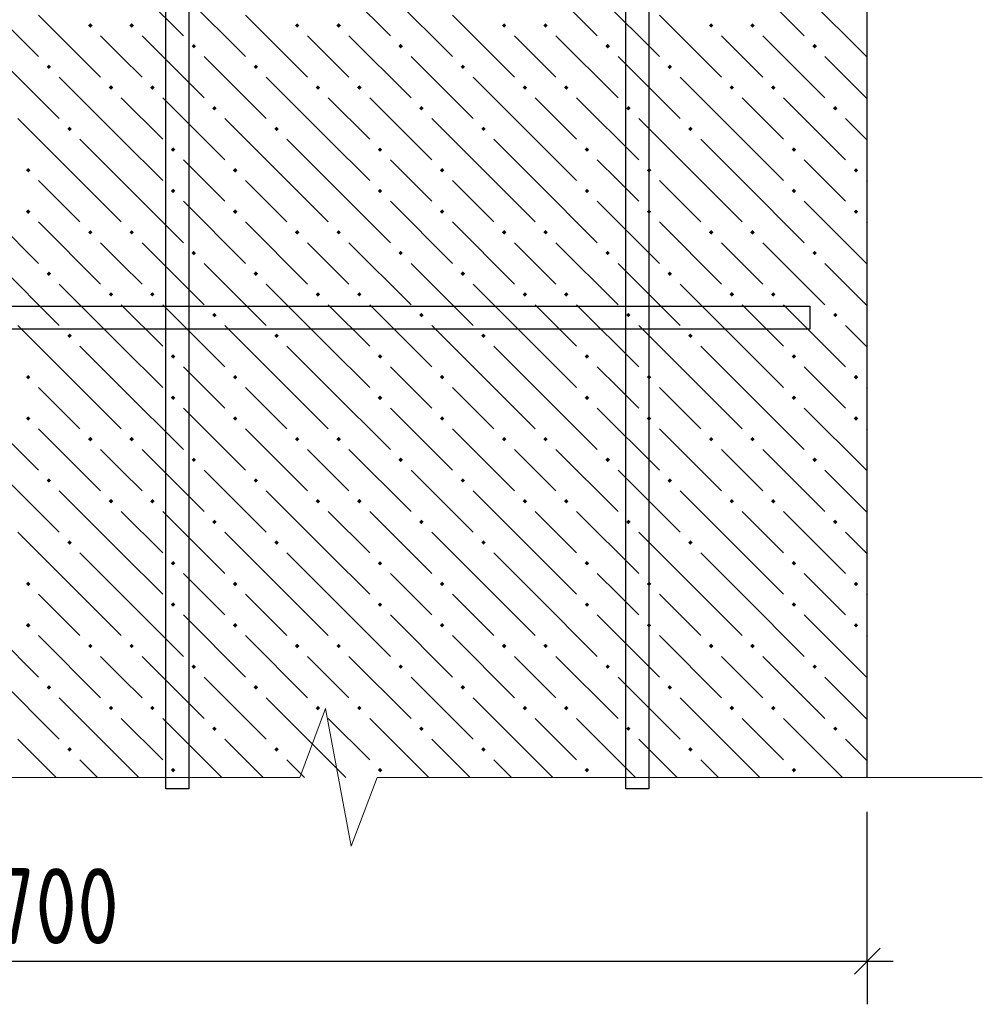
# Model space of a CAD drawing. Header units: millimetres. Extents: x 40580 to 1168286, y -220995 to 81020.
# Tile 288 of 419: x 731620 to 734411, y -98098 to -95242. Entities that reach past the tile are written whole.
import ezdxf

# ---------------------------------------------------------------- set-up
doc = ezdxf.new("R2010")
doc.units = ezdxf.units.MM
for name, color, linetype, lineweight in [('Standard', 7, 'Continuous', 25), ('ЖБ Перекрытие верхний уровень', 7, 'Continuous', 35), ('Примечания', 7, 'Continuous', 13), ('Фоновоя арматура Х1', 52, 'Continuous', 25)]:
    doc.layers.add(name, color=color, linetype=linetype, lineweight=lineweight)
doc.styles.add('GOST 2.304-81', font='txt')

msp = doc.modelspace()

# ---------------------------------------------------------------- hatches: boundary and pattern name
at = {"layer": 'ЖБ Перекрытие верхний уровень', "linetype": 'Continuous', "lineweight": -3, "transparency": 33554687}
for points in [[(731818.1, -95258.5), (731824.6, -95252), (731831.1, -95258.5), (731824.6, -95265)], [(731938.1, -95258.5), (731944.6, -95252), (731951.1, -95258.5), (731944.6, -95265)], [(732418.1, -95258.5), (732424.6, -95252), (732431.1, -95258.5), (732424.6, -95265)], [(732538.1, -95258.5), (732544.6, -95252), (732551.1, -95258.5), (732544.6, -95265)], [(733018.1, -95258.5), (733024.6, -95252), (733031.1, -95258.5), (733024.6, -95265)], [(733138.1, -95258.5), (733144.6, -95252), (733151.1, -95258.5), (733144.6, -95265)], [(733618.1, -95258.5), (733624.6, -95252), (733631.1, -95258.5), (733624.6, -95265)], [(733738.1, -95258.5), (733744.6, -95252), (733751.1, -95258.5), (733744.6, -95265)], [(732118.1, -95318.5), (732124.6, -95312), (732131.1, -95318.5), (732124.6, -95325)], [(732718.1, -95318.5), (732724.6, -95312), (732731.1, -95318.5), (732724.6, -95325)], [(733318.1, -95318.5), (733324.6, -95312), (733331.1, -95318.5), (733324.6, -95325)], [(733918.1, -95318.5), (733924.6, -95312), (733931.1, -95318.5), (733924.6, -95325)], [(731698.1, -95378.5), (731704.6, -95372), (731711.1, -95378.5), (731704.6, -95385)], [(732298.1, -95378.5), (732304.6, -95372), (732311.1, -95378.5), (732304.6, -95385)], [(732898.1, -95378.5), (732904.6, -95372), (732911.1, -95378.5), (732904.6, -95385)], [(733498.1, -95378.5), (733504.6, -95372), (733511.1, -95378.5), (733504.6, -95385)], [(731878.1, -95438.5), (731884.6, -95432), (731891.1, -95438.5), (731884.6, -95445)], [(731998.1, -95438.5), (732004.6, -95432), (732011.1, -95438.5), (732004.6, -95445)], [(732478.1, -95438.5), (732484.6, -95432), (732491.1, -95438.5), (732484.6, -95445)], [(732598.1, -95438.5), (732604.6, -95432), (732611.1, -95438.5), (732604.6, -95445)], [(733078.1, -95438.5), (733084.6, -95432), (733091.1, -95438.5), (733084.6, -95445)], [(733198.1, -95438.5), (733204.6, -95432), (733211.1, -95438.5), (733204.6, -95445)], [(733678.1, -95438.5), (733684.6, -95432), (733691.1, -95438.5), (733684.6, -95445)], [(733798.1, -95438.5), (733804.6, -95432), (733811.1, -95438.5), (733804.6, -95445)], [(732178.1, -95498.5), (732184.6, -95492), (732191.1, -95498.5), (732184.6, -95505)], [(732778.1, -95498.5), (732784.6, -95492), (732791.1, -95498.5), (732784.6, -95505)], [(733378.1, -95498.5), (733384.6, -95492), (733391.1, -95498.5), (733384.6, -95505)], [(733978.1, -95498.5), (733984.6, -95492), (733991.1, -95498.5), (733984.6, -95505)], [(731758.1, -95558.5), (731764.6, -95552), (731771.1, -95558.5), (731764.6, -95565)], [(732358.1, -95558.5), (732364.6, -95552), (732371.1, -95558.5), (732364.6, -95565)], [(732958.1, -95558.5), (732964.6, -95552), (732971.1, -95558.5), (732964.6, -95565)], [(733558.1, -95558.5), (733564.6, -95552), (733571.1, -95558.5), (733564.6, -95565)], [(732058.1, -95618.5), (732064.6, -95612), (732071.1, -95618.5), (732064.6, -95625)], [(732658.1, -95618.5), (732664.6, -95612), (732671.1, -95618.5), (732664.6, -95625)], [(733258.1, -95618.5), (733264.6, -95612), (733271.1, -95618.5), (733264.6, -95625)], [(733858.1, -95618.5), (733864.6, -95612), (733871.1, -95618.5), (733864.6, -95625)], [(731638.1, -95678.5), (731644.6, -95672), (731651.1, -95678.5), (731644.6, -95685)], [(732238.1, -95678.5), (732244.6, -95672), (732251.1, -95678.5), (732244.6, -95685)], [(732838.1, -95678.5), (732844.6, -95672), (732851.1, -95678.5), (732844.6, -95685)], [(733438.1, -95678.5), (733444.6, -95672), (733451.1, -95678.5), (733444.6, -95685)], [(734038.1, -95678.5), (734044.6, -95672), (734051.1, -95678.5), (734044.6, -95685)], [(732058.1, -95738.5), (732064.6, -95732), (732071.1, -95738.5), (732064.6, -95745)], [(732658.1, -95738.5), (732664.6, -95732), (732671.1, -95738.5), (732664.6, -95745)], [(733258.1, -95738.5), (733264.6, -95732), (733271.1, -95738.5), (733264.6, -95745)], [(733858.1, -95738.5), (733864.6, -95732), (733871.1, -95738.5), (733864.6, -95745)], [(731638.1, -95798.5), (731644.6, -95792), (731651.1, -95798.5), (731644.6, -95805)], [(732238.1, -95798.5), (732244.6, -95792), (732251.1, -95798.5), (732244.6, -95805)], [(732838.1, -95798.5), (732844.6, -95792), (732851.1, -95798.5), (732844.6, -95805)], [(733438.1, -95798.5), (733444.6, -95792), (733451.1, -95798.5), (733444.6, -95805)], [(734038.1, -95798.5), (734044.6, -95792), (734051.1, -95798.5), (734044.6, -95805)], [(731818.1, -95858.5), (731824.6, -95852), (731831.1, -95858.5), (731824.6, -95865)], [(731938.1, -95858.5), (731944.6, -95852), (731951.1, -95858.5), (731944.6, -95865)], [(732418.1, -95858.5), (732424.6, -95852), (732431.1, -95858.5), (732424.6, -95865)], [(732538.1, -95858.5), (732544.6, -95852), (732551.1, -95858.5), (732544.6, -95865)], [(733018.1, -95858.5), (733024.6, -95852), (733031.1, -95858.5), (733024.6, -95865)], [(733138.1, -95858.5), (733144.6, -95852), (733151.1, -95858.5), (733144.6, -95865)], [(733618.1, -95858.5), (733624.6, -95852), (733631.1, -95858.5), (733624.6, -95865)], [(733738.1, -95858.5), (733744.6, -95852), (733751.1, -95858.5), (733744.6, -95865)], [(732118.1, -95918.5), (732124.6, -95912), (732131.1, -95918.5), (732124.6, -95925)], [(732718.1, -95918.5), (732724.6, -95912), (732731.1, -95918.5), (732724.6, -95925)], [(733318.1, -95918.5), (733324.6, -95912), (733331.1, -95918.5), (733324.6, -95925)], [(733918.1, -95918.5), (733924.6, -95912), (733931.1, -95918.5), (733924.6, -95925)], [(731698.1, -95978.5), (731704.6, -95972), (731711.1, -95978.5), (731704.6, -95985)], [(732298.1, -95978.5), (732304.6, -95972), (732311.1, -95978.5), (732304.6, -95985)], [(732898.1, -95978.5), (732904.6, -95972), (732911.1, -95978.5), (732904.6, -95985)], [(733498.1, -95978.5), (733504.6, -95972), (733511.1, -95978.5), (733504.6, -95985)], [(731878.1, -96038.5), (731884.6, -96032), (731891.1, -96038.5), (731884.6, -96045)], [(731998.1, -96038.5), (732004.6, -96032), (732011.1, -96038.5), (732004.6, -96045)], [(732478.1, -96038.5), (732484.6, -96032), (732491.1, -96038.5), (732484.6, -96045)], [(732598.1, -96038.5), (732604.6, -96032), (732611.1, -96038.5), (732604.6, -96045)], [(733078.1, -96038.5), (733084.6, -96032), (733091.1, -96038.5), (733084.6, -96045)], [(733198.1, -96038.5), (733204.6, -96032), (733211.1, -96038.5), (733204.6, -96045)], [(733678.1, -96038.5), (733684.6, -96032), (733691.1, -96038.5), (733684.6, -96045)], [(733798.1, -96038.5), (733804.6, -96032), (733811.1, -96038.5), (733804.6, -96045)], [(732178.1, -96098.5), (732184.6, -96092), (732191.1, -96098.5), (732184.6, -96105)], [(732778.1, -96098.5), (732784.6, -96092), (732791.1, -96098.5), (732784.6, -96105)], [(733378.1, -96098.5), (733384.6, -96092), (733391.1, -96098.5), (733384.6, -96105)], [(733978.1, -96098.5), (733984.6, -96092), (733991.1, -96098.5), (733984.6, -96105)], [(731758.1, -96158.5), (731764.6, -96152), (731771.1, -96158.5), (731764.6, -96165)], [(732358.1, -96158.5), (732364.6, -96152), (732371.1, -96158.5), (732364.6, -96165)], [(732958.1, -96158.5), (732964.6, -96152), (732971.1, -96158.5), (732964.6, -96165)], [(733558.1, -96158.5), (733564.6, -96152), (733571.1, -96158.5), (733564.6, -96165)], [(732058.1, -96218.5), (732064.6, -96212), (732071.1, -96218.5), (732064.6, -96225)], [(732658.1, -96218.5), (732664.6, -96212), (732671.1, -96218.5), (732664.6, -96225)], [(733258.1, -96218.5), (733264.6, -96212), (733271.1, -96218.5), (733264.6, -96225)], [(733858.1, -96218.5), (733864.6, -96212), (733871.1, -96218.5), (733864.6, -96225)], [(731638.1, -96278.5), (731644.6, -96272), (731651.1, -96278.5), (731644.6, -96285)], [(732238.1, -96278.5), (732244.6, -96272), (732251.1, -96278.5), (732244.6, -96285)], [(732838.1, -96278.5), (732844.6, -96272), (732851.1, -96278.5), (732844.6, -96285)], [(733438.1, -96278.5), (733444.6, -96272), (733451.1, -96278.5), (733444.6, -96285)], [(734038.1, -96278.5), (734044.6, -96272), (734051.1, -96278.5), (734044.6, -96285)], [(732058.1, -96338.5), (732064.6, -96332), (732071.1, -96338.5), (732064.6, -96345)], [(732658.1, -96338.5), (732664.6, -96332), (732671.1, -96338.5), (732664.6, -96345)], [(733258.1, -96338.5), (733264.6, -96332), (733271.1, -96338.5), (733264.6, -96345)], [(733858.1, -96338.5), (733864.6, -96332), (733871.1, -96338.5), (733864.6, -96345)], [(731638.1, -96398.5), (731644.6, -96392), (731651.1, -96398.5), (731644.6, -96405)], [(732238.1, -96398.5), (732244.6, -96392), (732251.1, -96398.5), (732244.6, -96405)], [(732838.1, -96398.5), (732844.6, -96392), (732851.1, -96398.5), (732844.6, -96405)], [(733438.1, -96398.5), (733444.6, -96392), (733451.1, -96398.5), (733444.6, -96405)], [(734038.1, -96398.5), (734044.6, -96392), (734051.1, -96398.5), (734044.6, -96405)], [(731818.1, -96458.5), (731824.6, -96452), (731831.1, -96458.5), (731824.6, -96465)], [(731938.1, -96458.5), (731944.6, -96452), (731951.1, -96458.5), (731944.6, -96465)], [(732418.1, -96458.5), (732424.6, -96452), (732431.1, -96458.5), (732424.6, -96465)], [(732538.1, -96458.5), (732544.6, -96452), (732551.1, -96458.5), (732544.6, -96465)], [(733018.1, -96458.5), (733024.6, -96452), (733031.1, -96458.5), (733024.6, -96465)], [(733138.1, -96458.5), (733144.6, -96452), (733151.1, -96458.5), (733144.6, -96465)], [(733618.1, -96458.5), (733624.6, -96452), (733631.1, -96458.5), (733624.6, -96465)], [(733738.1, -96458.5), (733744.6, -96452), (733751.1, -96458.5), (733744.6, -96465)], [(732118.1, -96518.5), (732124.6, -96512), (732131.1, -96518.5), (732124.6, -96525)], [(732718.1, -96518.5), (732724.6, -96512), (732731.1, -96518.5), (732724.6, -96525)], [(733318.1, -96518.5), (733324.6, -96512), (733331.1, -96518.5), (733324.6, -96525)], [(733918.1, -96518.5), (733924.6, -96512), (733931.1, -96518.5), (733924.6, -96525)], [(731698.1, -96578.5), (731704.6, -96572), (731711.1, -96578.5), (731704.6, -96585)], [(732298.1, -96578.5), (732304.6, -96572), (732311.1, -96578.5), (732304.6, -96585)], [(732898.1, -96578.5), (732904.6, -96572), (732911.1, -96578.5), (732904.6, -96585)], [(733498.1, -96578.5), (733504.6, -96572), (733511.1, -96578.5), (733504.6, -96585)], [(731878.1, -96638.5), (731884.6, -96632), (731891.1, -96638.5), (731884.6, -96645)], [(731998.1, -96638.5), (732004.6, -96632), (732011.1, -96638.5), (732004.6, -96645)], [(732478.1, -96638.5), (732484.6, -96632), (732491.1, -96638.5), (732484.6, -96645)], [(732598.1, -96638.5), (732604.6, -96632), (732611.1, -96638.5), (732604.6, -96645)], [(733078.1, -96638.5), (733084.6, -96632), (733091.1, -96638.5), (733084.6, -96645)], [(733198.1, -96638.5), (733204.6, -96632), (733211.1, -96638.5), (733204.6, -96645)], [(733678.1, -96638.5), (733684.6, -96632), (733691.1, -96638.5), (733684.6, -96645)], [(733798.1, -96638.5), (733804.6, -96632), (733811.1, -96638.5), (733804.6, -96645)], [(732178.1, -96698.5), (732184.6, -96692), (732191.1, -96698.5), (732184.6, -96705)], [(732778.1, -96698.5), (732784.6, -96692), (732791.1, -96698.5), (732784.6, -96705)], [(733378.1, -96698.5), (733384.6, -96692), (733391.1, -96698.5), (733384.6, -96705)], [(733978.1, -96698.5), (733984.6, -96692), (733991.1, -96698.5), (733984.6, -96705)], [(731758.1, -96758.5), (731764.6, -96752), (731771.1, -96758.5), (731764.6, -96765)], [(732358.1, -96758.5), (732364.6, -96752), (732371.1, -96758.5), (732364.6, -96765)], [(732958.1, -96758.5), (732964.6, -96752), (732971.1, -96758.5), (732964.6, -96765)], [(733558.1, -96758.5), (733564.6, -96752), (733571.1, -96758.5), (733564.6, -96765)], [(732058.1, -96818.5), (732064.6, -96812), (732071.1, -96818.5), (732064.6, -96825)], [(732658.1, -96818.5), (732664.6, -96812), (732671.1, -96818.5), (732664.6, -96825)], [(733258.1, -96818.5), (733264.6, -96812), (733271.1, -96818.5), (733264.6, -96825)], [(733858.1, -96818.5), (733864.6, -96812), (733871.1, -96818.5), (733864.6, -96825)], [(731638.1, -96878.5), (731644.6, -96872), (731651.1, -96878.5), (731644.6, -96885)], [(732238.1, -96878.5), (732244.6, -96872), (732251.1, -96878.5), (732244.6, -96885)], [(732838.1, -96878.5), (732844.6, -96872), (732851.1, -96878.5), (732844.6, -96885)], [(733438.1, -96878.5), (733444.6, -96872), (733451.1, -96878.5), (733444.6, -96885)], [(734038.1, -96878.5), (734044.6, -96872), (734051.1, -96878.5), (734044.6, -96885)], [(732058.1, -96938.5), (732064.6, -96932), (732071.1, -96938.5), (732064.6, -96945)], [(732658.1, -96938.5), (732664.6, -96932), (732671.1, -96938.5), (732664.6, -96945)], [(733258.1, -96938.5), (733264.6, -96932), (733271.1, -96938.5), (733264.6, -96945)], [(733858.1, -96938.5), (733864.6, -96932), (733871.1, -96938.5), (733864.6, -96945)], [(731638.1, -96998.5), (731644.6, -96992), (731651.1, -96998.5), (731644.6, -97005)], [(732238.1, -96998.5), (732244.6, -96992), (732251.1, -96998.5), (732244.6, -97005)], [(732838.1, -96998.5), (732844.6, -96992), (732851.1, -96998.5), (732844.6, -97005)], [(733438.1, -96998.5), (733444.6, -96992), (733451.1, -96998.5), (733444.6, -97005)], [(734038.1, -96998.5), (734044.6, -96992), (734051.1, -96998.5), (734044.6, -97005)], [(731818.1, -97058.5), (731824.6, -97052), (731831.1, -97058.5), (731824.6, -97065)], [(731938.1, -97058.5), (731944.6, -97052), (731951.1, -97058.5), (731944.6, -97065)], [(732418.1, -97058.5), (732424.6, -97052), (732431.1, -97058.5), (732424.6, -97065)], [(732538.1, -97058.5), (732544.6, -97052), (732551.1, -97058.5), (732544.6, -97065)], [(733018.1, -97058.5), (733024.6, -97052), (733031.1, -97058.5), (733024.6, -97065)], [(733138.1, -97058.5), (733144.6, -97052), (733151.1, -97058.5), (733144.6, -97065)], [(733618.1, -97058.5), (733624.6, -97052), (733631.1, -97058.5), (733624.6, -97065)], [(733738.1, -97058.5), (733744.6, -97052), (733751.1, -97058.5), (733744.6, -97065)], [(732118.1, -97118.5), (732124.6, -97112), (732131.1, -97118.5), (732124.6, -97125)], [(732718.1, -97118.5), (732724.6, -97112), (732731.1, -97118.5), (732724.6, -97125)], [(733318.1, -97118.5), (733324.6, -97112), (733331.1, -97118.5), (733324.6, -97125)], [(733918.1, -97118.5), (733924.6, -97112), (733931.1, -97118.5), (733924.6, -97125)], [(731698.1, -97178.5), (731704.6, -97172), (731711.1, -97178.5), (731704.6, -97185)], [(732298.1, -97178.5), (732304.6, -97172), (732311.1, -97178.5), (732304.6, -97185)], [(732898.1, -97178.5), (732904.6, -97172), (732911.1, -97178.5), (732904.6, -97185)], [(733498.1, -97178.5), (733504.6, -97172), (733511.1, -97178.5), (733504.6, -97185)], [(731878.1, -97238.5), (731884.6, -97232), (731891.1, -97238.5), (731884.6, -97245)], [(731998.1, -97238.5), (732004.6, -97232), (732011.1, -97238.5), (732004.6, -97245)], [(732478.1, -97238.5), (732484.6, -97232), (732491.1, -97238.5), (732484.6, -97245)], [(732598.1, -97238.5), (732604.6, -97232), (732611.1, -97238.5), (732604.6, -97245)], [(733078.1, -97238.5), (733084.6, -97232), (733091.1, -97238.5), (733084.6, -97245)], [(733198.1, -97238.5), (733204.6, -97232), (733211.1, -97238.5), (733204.6, -97245)], [(733678.1, -97238.5), (733684.6, -97232), (733691.1, -97238.5), (733684.6, -97245)], [(733798.1, -97238.5), (733804.6, -97232), (733811.1, -97238.5), (733804.6, -97245)], [(732178.1, -97298.5), (732184.6, -97292), (732191.1, -97298.5), (732184.6, -97305)], [(732778.1, -97298.5), (732784.6, -97292), (732791.1, -97298.5), (732784.6, -97305)], [(733378.1, -97298.5), (733384.6, -97292), (733391.1, -97298.5), (733384.6, -97305)], [(733978.1, -97298.5), (733984.6, -97292), (733991.1, -97298.5), (733984.6, -97305)], [(731758.1, -97358.5), (731764.6, -97352), (731771.1, -97358.5), (731764.6, -97365)], [(732358.1, -97358.5), (732364.6, -97352), (732371.1, -97358.5), (732364.6, -97365)], [(732958.1, -97358.5), (732964.6, -97352), (732971.1, -97358.5), (732964.6, -97365)], [(733558.1, -97358.5), (733564.6, -97352), (733571.1, -97358.5), (733564.6, -97365)], [(732058.1, -97418.5), (732064.6, -97412), (732071.1, -97418.5), (732064.6, -97425)], [(732658.1, -97418.5), (732664.6, -97412), (732671.1, -97418.5), (732664.6, -97425)], [(733258.1, -97418.5), (733264.6, -97412), (733271.1, -97418.5), (733264.6, -97425)], [(733858.1, -97418.5), (733864.6, -97412), (733871.1, -97418.5), (733864.6, -97425)]]:
    msp.add_hatch(color=7, dxfattribs=at).paths.add_polyline_path(points, flags=16)

# ---------------------------------------------------------------- linework, layer by layer
at = {"color": 38, "linetype": 'Continuous', "lineweight": 25, "true_color": 0x5f1e0f, "transparency": 33554687}
msp.add_lwpolyline([(733910.7, -96139.6), (725977.4, -96139.6), (725977.4, -96072.9), (733910.7, -96072.9), (733910.7, -96139.6)], dxfattribs=at)
at = {"layer": 'Standard', "color": 251, "linetype": 'Continuous', "lineweight": -3, "true_color": 0x656565, "transparency": 33554687}
for q in [(734077.4, -97539.6), (734077.4, -97847.9), (734077.4, -98097.9)]:
    msp.add_line((734077.4, -97972.9), q, dxfattribs=at)
at = {"layer": 'Standard', "color": 7, "linetype": 'Continuous', "lineweight": 25, "transparency": 33554687}
msp.add_line((734039.9, -98010.4), (734114.9, -97935.4), dxfattribs=at)
at = {"layer": 'Standard', "color": 7, "linetype": 'Continuous', "lineweight": -3, "transparency": 33554687}
for p, q in [((729410.7, -97972.9), (734077.4, -97972.9)), ((734077.4, -97972.9), (734152.4, -97972.9))]:
    msp.add_line(p, q, dxfattribs=at)
at = {"layer": 'ЖБ Перекрытие верхний уровень', "color": 7, "linetype": 'Continuous', "lineweight": -3, "transparency": 33554687}
msp.add_line((734077.4, -97439.6), (734077.4, -89439.6), dxfattribs=at)
at = {"layer": 'ЖБ Перекрытие верхний уровень', "color": 9, "linetype": 'Continuous', "lineweight": -3, "true_color": 0xc7c7c7, "transparency": 33554687}
for p, q in [((731914.6, -95108.5), (732094.6, -95288.5)), ((732514.6, -95108.5), (732694.6, -95288.5)), ((733114.6, -95108.5), (733294.6, -95288.5)), ((733714.6, -95108.5), (733894.6, -95288.5)), ((731494.6, -95168.5), (731674.6, -95348.5)), ((732094.6, -95168.5), (732274.6, -95348.5)), ((732694.6, -95168.5), (732874.6, -95348.5)), ((733294.6, -95168.5), (733474.6, -95348.5)), ((733894.6, -95168.5), (734074.6, -95348.5)), ((731674.6, -95228.5), (731854.6, -95408.5)), ((732274.6, -95228.5), (732454.6, -95408.5)), ((732874.6, -95228.5), (733054.6, -95408.5)), ((733474.6, -95228.5), (733654.6, -95408.5)), ((731914.6, -95348.5), (731854.6, -95288.5)), ((731974.6, -95288.5), (732154.6, -95468.5)), ((732514.6, -95348.5), (732454.6, -95288.5)), ((732574.6, -95288.5), (732754.6, -95468.5)), ((733114.6, -95348.5), (733054.6, -95288.5)), ((733174.6, -95288.5), (733354.6, -95468.5)), ((733714.6, -95348.5), (733654.6, -95288.5)), ((733774.6, -95288.5), (733954.6, -95468.5)), ((731554.6, -95348.5), (731734.6, -95528.5)), ((731974.6, -95408.5), (731914.6, -95348.5)), ((732154.6, -95348.5), (732334.6, -95528.5)), ((732574.6, -95408.5), (732514.6, -95348.5)), ((732754.6, -95348.5), (732934.6, -95528.5)), ((733174.6, -95408.5), (733114.6, -95348.5)), ((733354.6, -95348.5), (733534.6, -95528.5)), ((733774.6, -95408.5), (733714.6, -95348.5)), ((733954.6, -95348.5), (734077.4, -95471.3)), ((731914.6, -95588.5), (731734.6, -95408.5)), ((732514.6, -95588.5), (732334.6, -95408.5)), ((733114.6, -95588.5), (732934.6, -95408.5)), ((733714.6, -95588.5), (733534.6, -95408.5)), ((731914.6, -95468.5), (732034.6, -95588.5)), ((732034.6, -95468.5), (732214.6, -95648.5)), ((732514.6, -95468.5), (732634.6, -95588.5)), ((732634.6, -95468.5), (732814.6, -95648.5)), ((733114.6, -95468.5), (733234.6, -95588.5)), ((733234.6, -95468.5), (733414.6, -95648.5)), ((733714.6, -95468.5), (733834.6, -95588.5)), ((733834.6, -95468.5), (734014.6, -95648.5)), ((731794.6, -95708.5), (731614.6, -95528.5)), ((732394.6, -95708.5), (732214.6, -95528.5)), ((732994.6, -95708.5), (732814.6, -95528.5)), ((733594.6, -95708.5), (733414.6, -95528.5)), ((734077.4, -95591.3), (734014.6, -95528.5)), ((731794.6, -95588.5), (731914.6, -95708.5)), ((731914.6, -95588.5), (732034.6, -95708.5)), ((732394.6, -95588.5), (732514.6, -95708.5)), ((732514.6, -95588.5), (732634.6, -95708.5)), ((732994.6, -95588.5), (733114.6, -95708.5)), ((733114.6, -95588.5), (733234.6, -95708.5)), ((733594.6, -95588.5), (733714.6, -95708.5)), ((733714.6, -95588.5), (733834.6, -95708.5)), ((732154.6, -95708.5), (732094.6, -95648.5)), ((732754.6, -95708.5), (732694.6, -95648.5)), ((733354.6, -95708.5), (733294.6, -95648.5)), ((733954.6, -95708.5), (733894.6, -95648.5)), ((731674.6, -95708.5), (731794.6, -95828.5)), ((731794.6, -95708.5), (731914.6, -95828.5)), ((731914.6, -95708.5), (732094.6, -95888.5)), ((732214.6, -95768.5), (732154.6, -95708.5)), ((732274.6, -95708.5), (732394.6, -95828.5)), ((732394.6, -95708.5), (732514.6, -95828.5)), ((732514.6, -95708.5), (732694.6, -95888.5)), ((732814.6, -95768.5), (732754.6, -95708.5)), ((732874.6, -95708.5), (732994.6, -95828.5)), ((732994.6, -95708.5), (733114.6, -95828.5)), ((733114.6, -95708.5), (733294.6, -95888.5)), ((733414.6, -95768.5), (733354.6, -95708.5)), ((733474.6, -95708.5), (733594.6, -95828.5)), ((733594.6, -95708.5), (733714.6, -95828.5)), ((733714.6, -95708.5), (733894.6, -95888.5)), ((734014.6, -95768.5), (733954.6, -95708.5)), ((734074.6, -95708.5), (734077.4, -95711.3)), ((731494.6, -95768.5), (731674.6, -95948.5)), ((732094.6, -95768.5), (732274.6, -95948.5)), ((732694.6, -95768.5), (732874.6, -95948.5)), ((733294.6, -95768.5), (733474.6, -95948.5)), ((733894.6, -95768.5), (734074.6, -95948.5)), ((731674.6, -95828.5), (731854.6, -96008.5)), ((732274.6, -95828.5), (732454.6, -96008.5)), ((732874.6, -95828.5), (733054.6, -96008.5)), ((733474.6, -95828.5), (733654.6, -96008.5)), ((734074.6, -95828.5), (734077.4, -95831.3)), ((731914.6, -95948.5), (731854.6, -95888.5)), ((731974.6, -95888.5), (732154.6, -96068.5)), ((732514.6, -95948.5), (732454.6, -95888.5)), ((732574.6, -95888.5), (732754.6, -96068.5)), ((733114.6, -95948.5), (733054.6, -95888.5)), ((733174.6, -95888.5), (733354.6, -96068.5)), ((733714.6, -95948.5), (733654.6, -95888.5)), ((733774.6, -95888.5), (733954.6, -96068.5)), ((731554.6, -95948.5), (731734.6, -96128.5)), ((731974.6, -96008.5), (731914.6, -95948.5)), ((732154.6, -95948.5), (732334.6, -96128.5)), ((732574.6, -96008.5), (732514.6, -95948.5)), ((732754.6, -95948.5), (732934.6, -96128.5)), ((733174.6, -96008.5), (733114.6, -95948.5)), ((733354.6, -95948.5), (733534.6, -96128.5)), ((733774.6, -96008.5), (733714.6, -95948.5)), ((733954.6, -95948.5), (734077.4, -96071.3)), ((731914.6, -96188.5), (731734.6, -96008.5)), ((732514.6, -96188.5), (732334.6, -96008.5)), ((733114.6, -96188.5), (732934.6, -96008.5)), ((733714.6, -96188.5), (733534.6, -96008.5)), ((731914.6, -96068.5), (732034.6, -96188.5)), ((732034.6, -96068.5), (732214.6, -96248.5)), ((732514.6, -96068.5), (732634.6, -96188.5)), ((732634.6, -96068.5), (732814.6, -96248.5)), ((733114.6, -96068.5), (733234.6, -96188.5)), ((733234.6, -96068.5), (733414.6, -96248.5)), ((733714.6, -96068.5), (733834.6, -96188.5)), ((733834.6, -96068.5), (734014.6, -96248.5)), ((731794.6, -96308.5), (731614.6, -96128.5)), ((732394.6, -96308.5), (732214.6, -96128.5)), ((732994.6, -96308.5), (732814.6, -96128.5)), ((733594.6, -96308.5), (733414.6, -96128.5)), ((734077.4, -96191.3), (734014.6, -96128.5)), ((731794.6, -96188.5), (731914.6, -96308.5)), ((731914.6, -96188.5), (732034.6, -96308.5)), ((732394.6, -96188.5), (732514.6, -96308.5)), ((732514.6, -96188.5), (732634.6, -96308.5)), ((732994.6, -96188.5), (733114.6, -96308.5)), ((733114.6, -96188.5), (733234.6, -96308.5)), ((733594.6, -96188.5), (733714.6, -96308.5)), ((733714.6, -96188.5), (733834.6, -96308.5)), ((732154.6, -96308.5), (732094.6, -96248.5)), ((732754.6, -96308.5), (732694.6, -96248.5)), ((733354.6, -96308.5), (733294.6, -96248.5)), ((733954.6, -96308.5), (733894.6, -96248.5)), ((731674.6, -96308.5), (731794.6, -96428.5)), ((731794.6, -96308.5), (731914.6, -96428.5)), ((731914.6, -96308.5), (732094.6, -96488.5)), ((732214.6, -96368.5), (732154.6, -96308.5)), ((732274.6, -96308.5), (732394.6, -96428.5)), ((732394.6, -96308.5), (732514.6, -96428.5)), ((732514.6, -96308.5), (732694.6, -96488.5)), ((732814.6, -96368.5), (732754.6, -96308.5)), ((732874.6, -96308.5), (732994.6, -96428.5)), ((732994.6, -96308.5), (733114.6, -96428.5)), ((733114.6, -96308.5), (733294.6, -96488.5)), ((733414.6, -96368.5), (733354.6, -96308.5)), ((733474.6, -96308.5), (733594.6, -96428.5)), ((733594.6, -96308.5), (733714.6, -96428.5)), ((733714.6, -96308.5), (733894.6, -96488.5)), ((734014.6, -96368.5), (733954.6, -96308.5)), ((734074.6, -96308.5), (734077.4, -96311.3)), ((731494.6, -96368.5), (731674.6, -96548.5)), ((732094.6, -96368.5), (732274.6, -96548.5)), ((732694.6, -96368.5), (732874.6, -96548.5)), ((733294.6, -96368.5), (733474.6, -96548.5)), ((733894.6, -96368.5), (734074.6, -96548.5)), ((731674.6, -96428.5), (731854.6, -96608.5)), ((732274.6, -96428.5), (732454.6, -96608.5)), ((732874.6, -96428.5), (733054.6, -96608.5)), ((733474.6, -96428.5), (733654.6, -96608.5)), ((734074.6, -96428.5), (734077.4, -96431.3)), ((731914.6, -96548.5), (731854.6, -96488.5)), ((731974.6, -96488.5), (732154.6, -96668.5)), ((732514.6, -96548.5), (732454.6, -96488.5)), ((732574.6, -96488.5), (732754.6, -96668.5)), ((733114.6, -96548.5), (733054.6, -96488.5)), ((733174.6, -96488.5), (733354.6, -96668.5)), ((733714.6, -96548.5), (733654.6, -96488.5)), ((733774.6, -96488.5), (733954.6, -96668.5)), ((731554.6, -96548.5), (731734.6, -96728.5)), ((731974.6, -96608.5), (731914.6, -96548.5)), ((732154.6, -96548.5), (732334.6, -96728.5)), ((732574.6, -96608.5), (732514.6, -96548.5)), ((732754.6, -96548.5), (732934.6, -96728.5)), ((733174.6, -96608.5), (733114.6, -96548.5)), ((733354.6, -96548.5), (733534.6, -96728.5)), ((733774.6, -96608.5), (733714.6, -96548.5)), ((733954.6, -96548.5), (734077.4, -96671.3)), ((731914.6, -96788.5), (731734.6, -96608.5)), ((732514.6, -96788.5), (732334.6, -96608.5)), ((733114.6, -96788.5), (732934.6, -96608.5)), ((733714.6, -96788.5), (733534.6, -96608.5)), ((731914.6, -96668.5), (732034.6, -96788.5)), ((732034.6, -96668.5), (732214.6, -96848.5)), ((732514.6, -96668.5), (732634.6, -96788.5)), ((732634.6, -96668.5), (732814.6, -96848.5)), ((733114.6, -96668.5), (733234.6, -96788.5)), ((733234.6, -96668.5), (733414.6, -96848.5)), ((733714.6, -96668.5), (733834.6, -96788.5)), ((733834.6, -96668.5), (734014.6, -96848.5)), ((731794.6, -96908.5), (731614.6, -96728.5)), ((732394.6, -96908.5), (732214.6, -96728.5)), ((732994.6, -96908.5), (732814.6, -96728.5)), ((733594.6, -96908.5), (733414.6, -96728.5)), ((734077.4, -96791.3), (734014.6, -96728.5)), ((731794.6, -96788.5), (731914.6, -96908.5)), ((731914.6, -96788.5), (732034.6, -96908.5)), ((732394.6, -96788.5), (732514.6, -96908.5)), ((732514.6, -96788.5), (732634.6, -96908.5)), ((732994.6, -96788.5), (733114.6, -96908.5)), ((733114.6, -96788.5), (733234.6, -96908.5)), ((733594.6, -96788.5), (733714.6, -96908.5)), ((733714.6, -96788.5), (733834.6, -96908.5)), ((732154.6, -96908.5), (732094.6, -96848.5)), ((732754.6, -96908.5), (732694.6, -96848.5)), ((733354.6, -96908.5), (733294.6, -96848.5)), ((733954.6, -96908.5), (733894.6, -96848.5)), ((731674.6, -96908.5), (731794.6, -97028.5)), ((731794.6, -96908.5), (731914.6, -97028.5)), ((731914.6, -96908.5), (732094.6, -97088.5)), ((732214.6, -96968.5), (732154.6, -96908.5)), ((732274.6, -96908.5), (732394.6, -97028.5)), ((732394.6, -96908.5), (732514.6, -97028.5)), ((732514.6, -96908.5), (732694.6, -97088.5)), ((732814.6, -96968.5), (732754.6, -96908.5)), ((732874.6, -96908.5), (732994.6, -97028.5)), ((732994.6, -96908.5), (733114.6, -97028.5)), ((733114.6, -96908.5), (733294.6, -97088.5)), ((733414.6, -96968.5), (733354.6, -96908.5)), ((733474.6, -96908.5), (733594.6, -97028.5)), ((733594.6, -96908.5), (733714.6, -97028.5)), ((733714.6, -96908.5), (733894.6, -97088.5)), ((734014.6, -96968.5), (733954.6, -96908.5)), ((734074.6, -96908.5), (734077.4, -96911.3)), ((731494.6, -96968.5), (731674.6, -97148.5)), ((732094.6, -96968.5), (732274.6, -97148.5)), ((732694.6, -96968.5), (732874.6, -97148.5)), ((733294.6, -96968.5), (733474.6, -97148.5)), ((733894.6, -96968.5), (734074.6, -97148.5)), ((731674.6, -97028.5), (731854.6, -97208.5)), ((732274.6, -97028.5), (732454.6, -97208.5)), ((732874.6, -97028.5), (733054.6, -97208.5)), ((733474.6, -97028.5), (733654.6, -97208.5)), ((734074.6, -97028.5), (734077.4, -97031.3)), ((731914.6, -97148.5), (731854.6, -97088.5)), ((731974.6, -97088.5), (732154.6, -97268.5)), ((732514.6, -97148.5), (732454.6, -97088.5)), ((732574.6, -97088.5), (732754.6, -97268.5)), ((733114.6, -97148.5), (733054.6, -97088.5)), ((733174.6, -97088.5), (733354.6, -97268.5)), ((733714.6, -97148.5), (733654.6, -97088.5)), ((733774.6, -97088.5), (733954.6, -97268.5)), ((731554.6, -97148.5), (731734.6, -97328.5)), ((731974.6, -97208.5), (731914.6, -97148.5)), ((732154.6, -97148.5), (732334.6, -97328.5)), ((732574.6, -97208.5), (732514.6, -97148.5)), ((732754.6, -97148.5), (732934.6, -97328.5)), ((733174.6, -97208.5), (733114.6, -97148.5)), ((733354.6, -97148.5), (733534.6, -97328.5)), ((733774.6, -97208.5), (733714.6, -97148.5)), ((733954.6, -97148.5), (734077.4, -97271.3)), ((731914.6, -97388.5), (731734.6, -97208.5)), ((732514.6, -97388.5), (732334.6, -97208.5)), ((733114.6, -97388.5), (732934.6, -97208.5)), ((733714.6, -97388.5), (733534.6, -97208.5)), ((731914.6, -97268.5), (732034.6, -97388.5)), ((732034.6, -97268.5), (732205.7, -97439.6)), ((732514.6, -97268.5), (732634.6, -97388.5)), ((732634.6, -97268.5), (732805.7, -97439.6)), ((733114.6, -97268.5), (733234.6, -97388.5)), ((733234.6, -97268.5), (733405.7, -97439.6)), ((733714.6, -97268.5), (733834.6, -97388.5)), ((733834.6, -97268.5), (734005.7, -97439.6)), ((731725.7, -97439.6), (731614.6, -97328.5)), ((732325.7, -97439.6), (732214.6, -97328.5)), ((732925.7, -97439.6), (732814.6, -97328.5)), ((733525.7, -97439.6), (733414.6, -97328.5)), ((734077.4, -97391.3), (734014.6, -97328.5)), ((731794.6, -97388.5), (731845.7, -97439.6)), ((731914.6, -97388.5), (731965.7, -97439.6)), ((732394.6, -97388.5), (732445.7, -97439.6)), ((732514.6, -97388.5), (732565.7, -97439.6)), ((732994.6, -97388.5), (733045.7, -97439.6)), ((733114.6, -97388.5), (733165.7, -97439.6)), ((733594.6, -97388.5), (733645.7, -97439.6)), ((733714.6, -97388.5), (733765.7, -97439.6))]:
    msp.add_line(p, q, dxfattribs=at)
at = {"layer": 'Примечания', "color": 7, "linetype": 'Continuous', "lineweight": 13, "transparency": 33554687}
for p, q in [((732432.1, -97439.6), (732506.7, -97239.6)), ((732506.7, -97239.6), (732581.4, -97639.6)), ((730677.4, -97439.6), (732432.1, -97439.6)), ((732581.4, -97639.6), (732656.1, -97439.6)), ((732656.1, -97439.6), (734410.7, -97439.6)), ((734410.7, -97439.6), (734410.7, -97439.6))]:
    msp.add_line(p, q, dxfattribs=at)
at = {"layer": 'Фоновоя арматура Х1', "color": 251, "linetype": 'Continuous', "lineweight": -3, "true_color": 0x656565, "transparency": 33554687}
for points in [[(732110.7, -89406.2), (732110.7, -97472.9), (732044.1, -97472.9), (732044.1, -89406.2), (732110.7, -89406.2)], [(732110.7, -89406.2), (732110.7, -97472.9), (732044.1, -97472.9), (732044.1, -89406.2), (732110.7, -89406.2)], [(733444.1, -89406.2), (733444.1, -97472.9), (733377.4, -97472.9), (733377.4, -89406.2), (733444.1, -89406.2)], [(733444.1, -89406.2), (733444.1, -97472.9), (733377.4, -97472.9), (733377.4, -89406.2), (733444.1, -89406.2)]]:
    msp.add_lwpolyline(points, dxfattribs=at)

# ---------------------------------------------------------------- texts
at = {"layer": 'Standard', "color": 7, "linetype": 'Continuous', "lineweight": 25, "transparency": 33554687, "insert": (731540.8, -97922.9), "char_height": 220, "width": 531.973, "attachment_point": 7, "style": 'GOST 2.304-81'}
msp.add_mtext('700', dxfattribs=at)

doc.saveas('drawing.dxf')
